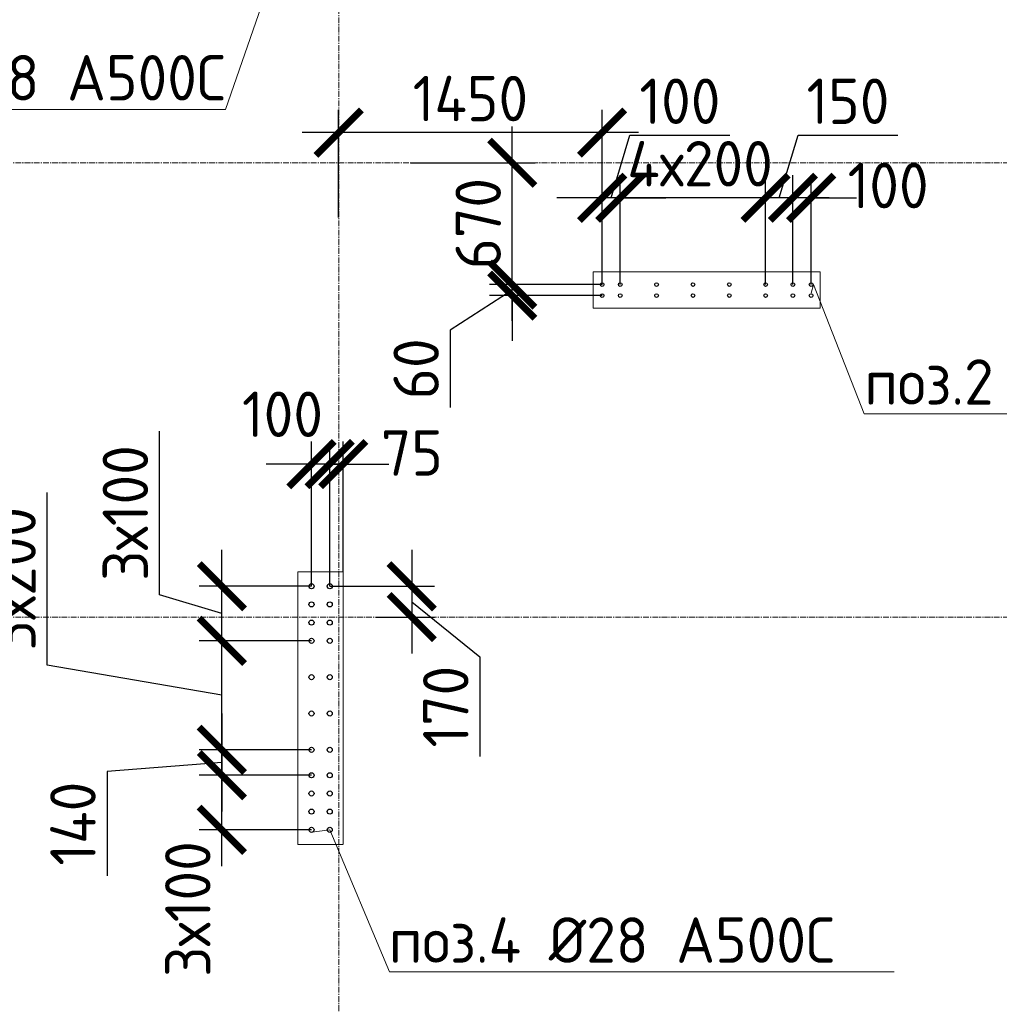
# Model space of a CAD drawing. Header units: millimetres. Extents: x 376598 to 1249954, y -318491 to -22134.
# Tile 416 of 444: x 1221339 to 1226730, y -230717 to -225300. Entities that reach past the tile are written whole.
import ezdxf
from ezdxf import colors
from ezdxf.entities.mleader import LeaderData, LeaderLine
from ezdxf.math import Vec2, Vec3

# ---------------------------------------------------------------- set-up
doc = ezdxf.new("R2010")
doc.units = ezdxf.units.MM
for name, pattern in [('01 Штриховая _4 мм_', [6, 3.5, -2.5]), ('______5', [1100, 800, -100, 100, -100]), ('HIDDEN2', [4.7625, 3.175, -1.5875]), ('осевая', [50.8, 31.75, -6.35, 6.35, -6.35])]:
    doc.linetypes.add(name, pattern=pattern)
for name, color, linetype, lineweight in [('1 Стены', 3, 'Continuous', 30), ('Оси', 40, '______5', 18), ('подоснова', 151, 'Continuous', 5), ('РАЗМЕРЫ', 1, 'Continuous', 9), ('СТЕНЫ', 3, 'Continuous', 30)]:
    doc.layers.add(name, color=color, linetype=linetype, lineweight=lineweight)
doc.styles.add('GOST-2.304_Type-B', font='GOST_Common.ttf')
doc.dimstyles.new('СПДС', dxfattribs={"dimscale": 100, "dimtxt": 2.5, "dimasz": 2.5, "dimexe": 1.25, "dimexo": 0, "dimtad": 1, "dimdec": 0, "dimtxsty": 'GOST-2.304_Type-B', "dimblk": 'ARCHTICK', "dimcen": 2.5, "dimdle": 2, "dimadec": 0, "dimazin": 2, "dimtfac": 0.75, "dimtdec": 0, "dimtmove": 1, "dimatfit": 3, "dimfxl": 1, "dimtolj": 1, "dimarcsym": 1})

# ---------------------------------------------------------------- blocks, each defined once
blk = doc.blocks.new('оси 2.2-2.3')
at = {"layer": 'Оси', "color": 16, "linetype": 'осевая', "lineweight": 0, "transparency": 33554687}
for p, q in [((501554.9, -104267.9), (501554.9, -134893.5)), ((468076.3, -119495.4), (524372.9, -119495.4)), ((468076.3, -121995.4), (524372.9, -121995.4))]:
    blk.add_line(p, q, dxfattribs=at)
blk = doc.blocks.new('стены тп')
at = {"layer": '1 Стены', "color": 252, "linetype": 'HIDDEN2', "lineweight": 0, "true_color": 0x939598}
for p, q in [((892339.9, -201125.6), (891090.2, -201125.6)), ((891090.2, -201125.6), (891090.2, -201325.6)), ((892339.9, -201325.6), (892339.9, -201125.6)), ((891090.2, -201325.6), (892339.9, -201325.6)), ((889715.4, -202775.6), (889465.4, -202775.6)), ((889465.4, -202775.6), (889465.4, -203205.6)), ((889715.4, -202895.6), (889715.4, -202775.6)), ((889715.4, -204275.6), (889715.4, -202895.6)), ((889465.4, -203205.6), (889465.4, -203325.6)), ((889465.4, -203325.6), (889465.4, -204275.6)), ((889465.4, -204275.6), (889690.6, -204275.6)), ((889690.6, -204275.6), (889715.4, -204275.6))]:
    blk.add_line(p, q, dxfattribs=at)
blk = doc.blocks.new('_None')
blk = doc.blocks.new('_ArchTick')
at = {"color": 0, "linetype": 'ByBlock', "const_width": 0.15}
blk.add_lwpolyline([(-0.5, -0.5), (0.5, 0.5)], dxfattribs=at)
blk = doc.blocks.new('*D3022')
at = {"layer": 'DEFPOINTS', "color": 0, "lineweight": 0, "transparency": 16777216}
for p in [(1224050.1, -226757.2), (1224544.3, -226757.2), (1224544.3, -226817.5)]:
    blk.add_point(p, dxfattribs=at)
at = {"layer": 'РАЗМЕРЫ', "color": 0, "lineweight": -2, "transparency": 16777216}
for p, q in [((1224050.1, -226757.2), (1224050.1, -226507.2)), ((1224544.3, -226757.2), (1223925.1, -226757.2)), ((1224050.1, -226817.5), (1224050.1, -226757.2)), ((1224050.1, -226817.5), (1224050.1, -226757.2)), ((1224050.1, -226787.3), (1223708.5, -227008.6)), ((1224544.3, -226817.5), (1223925.1, -226817.5)), ((1224050.1, -226817.5), (1224050.1, -227067.5)), ((1223708.5, -227008.6), (1223708.5, -227433.6))]:
    blk.add_line(p, q, dxfattribs=at)
at = {"layer": 'РАЗМЕРЫ', "color": 0, "lineweight": -2, "transparency": 16777216, "xscale": 250, "yscale": 250, "zscale": 250}
for p, rotation in [((1224050.1, -226757.2), 270), ((1224050.1, -226817.5), 90)]:
    blk.add_blockref('_ArchTick', p, dxfattribs=dict(at, rotation=rotation))
at = {"layer": 'РАЗМЕРЫ', "color": 0, "lineweight": 0, "transparency": 16777216, "insert": (1223521, -227221.1), "char_height": 250, "attachment_point": 5, "rotation": 90, "style": 'GOST-2.304_Type-B'}
blk.add_mtext('\\A1;60', dxfattribs=at)
blk = doc.blocks.new('*D3023')
at = {"layer": 'DEFPOINTS', "color": 0, "lineweight": 0, "transparency": 16777216}
for p in [(1223490.7, -226087.2), (1224050.1, -226087.2), (1224544.3, -226757.2, 360)]:
    blk.add_point(p, dxfattribs=at)
at = {"layer": 'РАЗМЕРЫ', "color": 0, "lineweight": -2, "transparency": 16777216}
for p, q in [((1224050.1, -226957.2), (1224050.1, -225887.2)), ((1223490.7, -226087.2), (1224175.1, -226087.2)), ((1224544.3, -226757.2), (1223925.1, -226757.2))]:
    blk.add_line(p, q, dxfattribs=at)
at = {"layer": 'РАЗМЕРЫ', "color": 0, "lineweight": -2, "transparency": 16777216, "xscale": 250, "yscale": 250, "zscale": 250}
for p, rotation in [((1224050.1, -226087.2), 90), ((1224050.1, -226757.2), 270)]:
    blk.add_blockref('_ArchTick', p, dxfattribs=dict(at, rotation=rotation))
at = {"layer": 'РАЗМЕРЫ', "color": 0, "lineweight": 0, "transparency": 16777216, "insert": (1223862.6, -226422.2), "char_height": 250, "attachment_point": 5, "rotation": 90, "style": 'GOST-2.304_Type-B'}
blk.add_mtext('\\A1;670', dxfattribs=at)
blk = doc.blocks.new('*D3024')
at = {"layer": 'DEFPOINTS', "color": 0, "lineweight": 0, "transparency": 16777216}
for p in [(1223094.6, -225921.3), (1223094.6, -226389.1), (1224544.3, -226757.2)]:
    blk.add_point(p, dxfattribs=at)
at = {"layer": 'РАЗМЕРЫ', "color": 0, "lineweight": -2, "transparency": 16777216}
for p, q in [((1223094.6, -226389.1), (1223094.6, -225796.3)), ((1224544.3, -226757.2), (1224544.3, -225796.3)), ((1224744.3, -225921.3), (1222894.6, -225921.3))]:
    blk.add_line(p, q, dxfattribs=at)
at = {"layer": 'РАЗМЕРЫ', "color": 0, "lineweight": -2, "transparency": 16777216, "xscale": 250, "yscale": 250, "zscale": 250, "rotation": 180}
blk.add_blockref('_ArchTick', (1223094.6, -225921.3), dxfattribs=at)
at = {"layer": 'РАЗМЕРЫ', "color": 0, "lineweight": -2, "transparency": 16777216, "xscale": 250, "yscale": 250, "zscale": 250}
blk.add_blockref('_ArchTick', (1224544.3, -225921.3), dxfattribs=at)
at = {"layer": 'РАЗМЕРЫ', "color": 0, "lineweight": 0, "transparency": 16777216, "insert": (1223819.5, -225733.8), "char_height": 250, "attachment_point": 5, "style": 'GOST-2.304_Type-B'}
blk.add_mtext('\\A1;1450', dxfattribs=at)
blk = doc.blocks.new('*D3329')
at = {"layer": 'DEFPOINTS', "color": 0, "lineweight": 0, "transparency": 16777216}
for p in [(1222451.9, -229457.2), (1222945, -229457.2, -360), (1222945, -229757.2, -360)]:
    blk.add_point(p, dxfattribs=at)
at = {"layer": 'РАЗМЕРЫ', "color": 0, "lineweight": -2, "transparency": 16777216}
for p, q in [((1222451.9, -229957.2), (1222451.9, -229257.2)), ((1222945, -229457.2), (1222326.9, -229457.2)), ((1222945, -229757.2), (1222326.9, -229757.2))]:
    blk.add_line(p, q, dxfattribs=at)
at = {"layer": 'РАЗМЕРЫ', "color": 0, "lineweight": -2, "transparency": 16777216, "xscale": 250, "yscale": 250, "zscale": 250}
for p, rotation in [((1222451.9, -229457.2), 90), ((1222451.9, -229757.2), 270)]:
    blk.add_blockref('_ArchTick', p, dxfattribs=dict(at, rotation=rotation))
at = {"layer": 'РАЗМЕРЫ', "color": 0, "lineweight": 0, "transparency": 16777216, "insert": (1222264.4, -230193.2), "char_height": 250, "attachment_point": 5, "rotation": 90, "style": 'GOST-2.304_Type-B'}
blk.add_mtext('\\A1;3х100', dxfattribs=at)
blk = doc.blocks.new('*D3330')
at = {"layer": 'DEFPOINTS', "color": 0, "lineweight": 0, "transparency": 16777216}
for p in [(1222451.9, -228417.2), (1222945, -228417.2, -360), (1222945, -228717.2, -360)]:
    blk.add_point(p, dxfattribs=at)
at = {"layer": 'РАЗМЕРЫ', "color": 0, "lineweight": -2, "transparency": 16777216}
for p, q in [((1222108.2, -228464.1), (1222108.2, -227564.1)), ((1222451.9, -228917.2), (1222451.9, -228217.2)), ((1222945, -228417.2), (1222326.9, -228417.2)), ((1222451.9, -228567.2), (1222108.2, -228464.1)), ((1222945, -228717.2), (1222326.9, -228717.2))]:
    blk.add_line(p, q, dxfattribs=at)
at = {"layer": 'РАЗМЕРЫ', "color": 0, "lineweight": -2, "transparency": 16777216, "xscale": 250, "yscale": 250, "zscale": 250}
for p, rotation in [((1222451.9, -228417.2), 90), ((1222451.9, -228717.2), 270)]:
    blk.add_blockref('_ArchTick', p, dxfattribs=dict(at, rotation=rotation))
at = {"layer": 'РАЗМЕРЫ', "color": 0, "lineweight": 0, "transparency": 16777216, "insert": (1221920.7, -228014.1), "char_height": 250, "attachment_point": 5, "rotation": 90, "style": 'GOST-2.304_Type-B'}
blk.add_mtext('\\A1;3х100', dxfattribs=at)
blk = doc.blocks.new('*D3058')
at = {"layer": 'DEFPOINTS', "color": 0, "lineweight": 0, "transparency": 16777216}
for p in [(1223045.3, -227745), (1223119.8, -228337.2, 360), (1223045.3, -228387.2)]:
    blk.add_point(p, dxfattribs=at)
at = {"layer": 'РАЗМЕРЫ', "color": 0, "lineweight": -2, "transparency": 16777216}
for p, q in [((1223045.3, -228387.2), (1223045.3, -227620)), ((1223119.8, -228337.2), (1223119.8, -227620)), ((1223045.3, -227745), (1222795.3, -227745)), ((1223119.8, -227745), (1223045.3, -227745)), ((1223119.8, -227745), (1223369.8, -227745))]:
    blk.add_line(p, q, dxfattribs=at)
at = {"layer": 'РАЗМЕРЫ', "color": 0, "lineweight": -2, "transparency": 16777216, "xscale": 250, "yscale": 250, "zscale": 250}
blk.add_blockref('_ArchTick', (1223045.3, -227745), dxfattribs=at)
at = {"layer": 'РАЗМЕРЫ', "color": 0, "lineweight": -2, "transparency": 16777216, "xscale": 250, "yscale": 250, "zscale": 250, "rotation": 180}
blk.add_blockref('_ArchTick', (1223119.8, -227745), dxfattribs=at)
at = {"layer": 'РАЗМЕРЫ', "color": 0, "lineweight": 0, "transparency": 16777216, "insert": (1223497.7, -227683.5), "char_height": 250, "attachment_point": 5, "style": 'GOST-2.304_Type-B'}
blk.add_mtext('\\A1;75', dxfattribs=at)
blk = doc.blocks.new('*D3059')
at = {"layer": 'DEFPOINTS', "color": 0, "lineweight": 0, "transparency": 16777216}
for p in [(1222945, -227745), (1222945, -228417.2), (1223045.3, -228417.2, -360)]:
    blk.add_point(p, dxfattribs=at)
at = {"layer": 'РАЗМЕРЫ', "color": 0, "lineweight": -2, "transparency": 16777216}
for p, q in [((1222945, -228417.2), (1222945, -227620)), ((1223045.3, -228417.2), (1223045.3, -227620)), ((1222945, -227745), (1222695, -227745)), ((1223045.3, -227745), (1222945, -227745)), ((1223045.3, -227745), (1223295.3, -227745))]:
    blk.add_line(p, q, dxfattribs=at)
at = {"layer": 'РАЗМЕРЫ', "color": 0, "lineweight": -2, "transparency": 16777216, "xscale": 250, "yscale": 250, "zscale": 250}
blk.add_blockref('_ArchTick', (1222945, -227745), dxfattribs=at)
at = {"layer": 'РАЗМЕРЫ', "color": 0, "lineweight": -2, "transparency": 16777216, "xscale": 250, "yscale": 250, "zscale": 250, "rotation": 180}
blk.add_blockref('_ArchTick', (1223045.3, -227745), dxfattribs=at)
at = {"layer": 'РАЗМЕРЫ', "color": 0, "lineweight": 0, "transparency": 16777216, "insert": (1222785.5, -227470.9), "char_height": 250, "attachment_point": 5, "style": 'GOST-2.304_Type-B'}
blk.add_mtext('\\A1;100', dxfattribs=at)
blk = doc.blocks.new('*D3060')
at = {"layer": 'DEFPOINTS', "color": 0, "lineweight": 0, "transparency": 16777216}
for p in [(1222451.9, -228717.2), (1222895, -228717.2), (1222945, -229317.2, -360)]:
    blk.add_point(p, dxfattribs=at)
at = {"layer": 'РАЗМЕРЫ', "color": 0, "lineweight": -2, "transparency": 16777216}
for p, q in [((1221490, -228850.9), (1221490, -227900.9)), ((1222451.9, -229517.2), (1222451.9, -228517.2)), ((1222895, -228717.2), (1222326.9, -228717.2)), ((1222451.9, -229017.2), (1221490, -228850.9)), ((1222945, -229317.2), (1222326.9, -229317.2))]:
    blk.add_line(p, q, dxfattribs=at)
at = {"layer": 'РАЗМЕРЫ', "color": 0, "lineweight": -2, "transparency": 16777216, "xscale": 250, "yscale": 250, "zscale": 250}
for p, rotation in [((1222451.9, -228717.2), 90), ((1222451.9, -229317.2), 270)]:
    blk.add_blockref('_ArchTick', p, dxfattribs=dict(at, rotation=rotation))
at = {"layer": 'РАЗМЕРЫ', "color": 0, "lineweight": 0, "transparency": 16777216, "insert": (1221302.5, -228375.9), "char_height": 250, "attachment_point": 5, "rotation": 90, "style": 'GOST-2.304_Type-B'}
blk.add_mtext('\\A1;3х200', dxfattribs=at)
blk = doc.blocks.new('*D3061')
at = {"layer": 'DEFPOINTS', "color": 0, "lineweight": 0, "transparency": 16777216}
for p in [(1222784.1, -229317.2), (1222451.9, -229457.2), (1222784.1, -229457.2)]:
    blk.add_point(p, dxfattribs=at)
at = {"layer": 'РАЗМЕРЫ', "color": 0, "lineweight": -2, "transparency": 16777216}
for p, q in [((1222451.9, -229117.2), (1222451.9, -229657.2)), ((1222784.1, -229317.2), (1222326.9, -229317.2)), ((1222451.9, -229387.2), (1221819.9, -229435.8)), ((1221819.9, -229435.8), (1221819.9, -230010.8)), ((1222784.1, -229457.2), (1222326.9, -229457.2))]:
    blk.add_line(p, q, dxfattribs=at)
at = {"layer": 'РАЗМЕРЫ', "color": 0, "lineweight": -2, "transparency": 16777216, "xscale": 250, "yscale": 250, "zscale": 250}
for p, rotation in [((1222451.9, -229317.2), 90), ((1222451.9, -229457.2), 270)]:
    blk.add_blockref('_ArchTick', p, dxfattribs=dict(at, rotation=rotation))
at = {"layer": 'РАЗМЕРЫ', "color": 0, "lineweight": 0, "transparency": 16777216, "insert": (1221632.4, -229723.3), "char_height": 250, "attachment_point": 5, "rotation": 90, "style": 'GOST-2.304_Type-B'}
blk.add_mtext('\\A1;140', dxfattribs=at)
blk = doc.blocks.new('*D3070')
at = {"layer": 'DEFPOINTS', "color": 0, "lineweight": 0, "transparency": 16777216}
for p in [(1223045.3, -228417.2, -360), (1223297.5, -228587.2), (1223496.5, -228587.2)]:
    blk.add_point(p, dxfattribs=at)
at = {"layer": 'РАЗМЕРЫ', "color": 0, "lineweight": -2, "transparency": 16777216}
for p, q in [((1223496.5, -228217.2), (1223496.5, -228787.2)), ((1223045.3, -228417.2), (1223621.5, -228417.2)), ((1223496.5, -228502.2), (1223871.5, -228804.5)), ((1223297.5, -228587.2), (1223621.5, -228587.2)), ((1223871.5, -228804.5), (1223871.5, -229354.5))]:
    blk.add_line(p, q, dxfattribs=at)
at = {"layer": 'РАЗМЕРЫ', "color": 0, "lineweight": -2, "transparency": 16777216, "xscale": 250, "yscale": 250, "zscale": 250}
for p, rotation in [((1223496.5, -228417.2), 90), ((1223496.5, -228587.2), 270)]:
    blk.add_blockref('_ArchTick', p, dxfattribs=dict(at, rotation=rotation))
at = {"layer": 'РАЗМЕРЫ', "color": 0, "lineweight": 0, "transparency": 16777216, "insert": (1223684, -229079.5), "char_height": 250, "attachment_point": 5, "rotation": 90, "style": 'GOST-2.304_Type-B'}
blk.add_mtext('\\A1;170', dxfattribs=at)
blk = doc.blocks.new('*D3354')
at = {"layer": 'DEFPOINTS', "color": 0, "lineweight": 0, "transparency": 16777216}
for p in [(1225594.3, -226279.8), (1225594.3, -226757.2), (1225694.3, -226757.2)]:
    blk.add_point(p, dxfattribs=at)
at = {"layer": 'РАЗМЕРЫ', "color": 0, "lineweight": -2, "transparency": 16777216}
for p, q in [((1225594.3, -226757.2), (1225594.3, -226154.8)), ((1225694.3, -226757.2), (1225694.3, -226154.8)), ((1225594.3, -226279.8), (1225344.3, -226279.8)), ((1225694.3, -226279.8), (1225594.3, -226279.8)), ((1225694.3, -226279.8), (1225944.3, -226279.8))]:
    blk.add_line(p, q, dxfattribs=at)
at = {"layer": 'РАЗМЕРЫ', "color": 0, "lineweight": -2, "transparency": 16777216, "xscale": 250, "yscale": 250, "zscale": 250}
blk.add_blockref('_ArchTick', (1225594.3, -226279.8), dxfattribs=at)
at = {"layer": 'РАЗМЕРЫ', "color": 0, "lineweight": -2, "transparency": 16777216, "xscale": 250, "yscale": 250, "zscale": 250, "rotation": 180}
blk.add_blockref('_ArchTick', (1225694.3, -226279.8), dxfattribs=at)
at = {"layer": 'РАЗМЕРЫ', "color": 0, "lineweight": 0, "transparency": 16777216, "insert": (1226118.3, -226212.6), "char_height": 250, "attachment_point": 5, "style": 'GOST-2.304_Type-B'}
blk.add_mtext('\\A1;100', dxfattribs=at)
blk = doc.blocks.new('*D3355')
at = {"layer": 'DEFPOINTS', "color": 0, "lineweight": 0, "transparency": 16777216}
for p in [(1225444.3, -226279.8), (1225444.3, -226757.2), (1225594.3, -226757.2)]:
    blk.add_point(p, dxfattribs=at)
at = {"layer": 'РАЗМЕРЫ', "color": 0, "lineweight": -2, "transparency": 16777216}
for p, q in [((1225519.3, -226279.8), (1225622.5, -225936.1)), ((1225622.5, -225936.1), (1226172.5, -225936.1)), ((1225444.3, -226757.2), (1225444.3, -226154.8)), ((1225594.3, -226757.2), (1225594.3, -226154.8)), ((1225794.3, -226279.8), (1225244.3, -226279.8))]:
    blk.add_line(p, q, dxfattribs=at)
at = {"layer": 'РАЗМЕРЫ', "color": 0, "lineweight": -2, "transparency": 16777216, "xscale": 250, "yscale": 250, "zscale": 250, "rotation": 180}
blk.add_blockref('_ArchTick', (1225444.3, -226279.8), dxfattribs=at)
at = {"layer": 'РАЗМЕРЫ', "color": 0, "lineweight": -2, "transparency": 16777216, "xscale": 250, "yscale": 250, "zscale": 250}
blk.add_blockref('_ArchTick', (1225594.3, -226279.8), dxfattribs=at)
at = {"layer": 'РАЗМЕРЫ', "color": 0, "lineweight": 0, "transparency": 16777216, "insert": (1225897.5, -225748.6), "char_height": 250, "attachment_point": 5, "style": 'GOST-2.304_Type-B'}
blk.add_mtext('\\A1;150', dxfattribs=at)
blk = doc.blocks.new('*D3356')
at = {"layer": 'DEFPOINTS', "color": 0, "lineweight": 0, "transparency": 16777216}
for p in [(1224644.3, -226279.8), (1224644.3, -226757.2), (1225444.3, -226757.2)]:
    blk.add_point(p, dxfattribs=at)
at = {"layer": 'РАЗМЕРЫ', "color": 0, "lineweight": -2, "transparency": 16777216}
for p, q in [((1224644.3, -226757.2), (1224644.3, -226154.8)), ((1225444.3, -226757.2), (1225444.3, -226154.8)), ((1225644.3, -226279.8), (1224444.3, -226279.8))]:
    blk.add_line(p, q, dxfattribs=at)
at = {"layer": 'РАЗМЕРЫ', "color": 0, "lineweight": -2, "transparency": 16777216, "xscale": 250, "yscale": 250, "zscale": 250, "rotation": 180}
blk.add_blockref('_ArchTick', (1224644.3, -226279.8), dxfattribs=at)
at = {"layer": 'РАЗМЕРЫ', "color": 0, "lineweight": -2, "transparency": 16777216, "xscale": 250, "yscale": 250, "zscale": 250}
blk.add_blockref('_ArchTick', (1225444.3, -226279.8), dxfattribs=at)
at = {"layer": 'РАЗМЕРЫ', "color": 0, "lineweight": 0, "transparency": 16777216, "insert": (1225083.3, -226092.3), "char_height": 250, "attachment_point": 5, "style": 'GOST-2.304_Type-B'}
blk.add_mtext('\\A1;4х200', dxfattribs=at)
blk = doc.blocks.new('*D3357')
at = {"layer": 'DEFPOINTS', "color": 0, "lineweight": 0, "transparency": 16777216}
for p in [(1224544.3, -226279.8), (1224544.3, -226757.2), (1224644.3, -226757.2)]:
    blk.add_point(p, dxfattribs=at)
at = {"layer": 'РАЗМЕРЫ', "color": 0, "lineweight": -2, "transparency": 16777216}
for p, q in [((1224594.3, -226279.8), (1224697.5, -225936.1)), ((1224697.5, -225936.1), (1225247.5, -225936.1)), ((1224544.3, -226757.2), (1224544.3, -226154.8)), ((1224644.3, -226757.2), (1224644.3, -226154.8)), ((1224544.3, -226279.8), (1224294.3, -226279.8)), ((1224644.3, -226279.8), (1224544.3, -226279.8)), ((1224644.3, -226279.8), (1224544.3, -226279.8)), ((1224644.3, -226279.8), (1224894.3, -226279.8))]:
    blk.add_line(p, q, dxfattribs=at)
at = {"layer": 'РАЗМЕРЫ', "color": 0, "lineweight": -2, "transparency": 16777216, "xscale": 250, "yscale": 250, "zscale": 250}
blk.add_blockref('_ArchTick', (1224544.3, -226279.8), dxfattribs=at)
at = {"layer": 'РАЗМЕРЫ', "color": 0, "lineweight": -2, "transparency": 16777216, "xscale": 250, "yscale": 250, "zscale": 250, "rotation": 180}
blk.add_blockref('_ArchTick', (1224644.3, -226279.8), dxfattribs=at)
at = {"layer": 'РАЗМЕРЫ', "color": 0, "lineweight": 0, "transparency": 16777216, "insert": (1224972.5, -225748.6), "char_height": 250, "attachment_point": 5, "style": 'GOST-2.304_Type-B'}
blk.add_mtext('\\A1;100', dxfattribs=at)
blk = doc.blocks.new('стены  тп')
at = {"layer": 'СТЕНЫ', "color": 251, "linetype": '01 Штриховая _4 мм_', "lineweight": 0, "true_color": 0x636466}
for p, q in [((572461.7, -330225.7, 3100), (571211.9, -330225.7, 3100)), ((571211.9, -330225.7, 3100), (571211.9, -330425.7, 3100)), ((572461.7, -330425.7, 3100), (572461.7, -330225.7, 3100)), ((571211.9, -330425.7, 3100), (572461.7, -330425.7, 3100)), ((569837.1, -331875.7, 3100), (569587.1, -331875.7, 3100)), ((569587.1, -331875.7, 3100), (569587.1, -332305.7, 3100)), ((569837.1, -331995.7, 3100), (569837.1, -331875.7, 3100)), ((569837.1, -333375.7, 3100), (569837.1, -331995.7, 3100)), ((569587.1, -332305.7, 3100), (569587.1, -332425.7, 3100)), ((569587.1, -332425.7, 3100), (569587.1, -333375.7, 3100)), ((569587.1, -333375.7, 3100), (569812.3, -333375.7, 3100)), ((569812.3, -333375.7, 3100), (569837.1, -333375.7, 3100))]:
    blk.add_line(p, q, dxfattribs=at)

msp = doc.modelspace()

# ---------------------------------------------------------------- linework, layer by layer
at = {"layer": '1 Стены', "color": 252, "lineweight": 0, "true_color": 0x939598}
for p, q in [((1224494.3, -226887.2), (1224494.3, -226687.2)), ((1224494.3, -226687.2), (1225744.3, -226687.2)), ((1225744.3, -226687.2), (1225744.3, -226887.2)), ((1225744.3, -226887.2), (1224494.3, -226887.2)), ((1223094.8, -228337.2, -720), (1222895, -228337.2, -720)), ((1222895, -229837.2, -1080), (1223095, -229837.2, -1080)), ((1223095, -229837.2, -720), (1222895, -229837.2, -720)), ((1223095, -229837.2, -720), (1222895, -229837.2, -720)), ((1223095, -229837.2, -720), (1222895, -229837.2, -720)), ((1223095, -229837.2, -720), (1222895, -229837.2, -720))]:
    msp.add_line(p, q, dxfattribs=at)
at = {"layer": 'РАЗМЕРЫ', "color": 6, "linetype": 'Continuous', "lineweight": 30}
for centre in [(1224544.3, -226757.2), (1224644.3, -226757.2), (1224844.3, -226757.2), (1225044.3, -226757.2), (1225244.3, -226757.2), (1225444.3, -226757.2), (1225594.3, -226757.2), (1225694.3, -226757.2), (1224544.3, -226817.5), (1224644.3, -226817.5), (1224844.3, -226817.5), (1225044.3, -226817.5), (1225244.3, -226817.5), (1225444.3, -226817.5), (1225594.3, -226817.5), (1225694.3, -226817.5)]:
    msp.add_circle(centre, 10, dxfattribs=at)
at = {"layer": 'РАЗМЕРЫ', "color": 5, "linetype": 'Continuous', "lineweight": 30}
for centre in [(1222945, -228417.2, -720), (1223045.3, -228417.2, -720), (1222945, -228517.2, -720), (1223045.3, -228517.2, -720), (1222945, -228617.2, -720), (1223045.3, -228617.2, -720), (1222945, -228717.2, -720), (1223045.3, -228717.2, -720), (1222945, -228917.2, -720), (1223045.3, -228917.2, -720), (1222945, -229117.2, -720), (1223045.3, -229117.2, -720), (1222945, -229317.2, -720), (1223045.3, -229317.2, -720), (1222945, -229457.2, -720), (1223045.3, -229457.2, -720), (1222945, -229557.2, -720), (1223045.3, -229557.2, -720), (1222945, -229657.2, -720), (1223045.3, -229657.2, -720), (1222945, -229757.2, -720), (1223045.3, -229757.2, -720)]:
    msp.add_circle(centre, 14, dxfattribs=at)

# ---------------------------------------------------------------- block references
at = {"layer": 'РАЗМЕРЫ', "color": 1}
for name, p in [('оси 2.2-2.3', (721540.1, -106591.8)), ('стены тп', (333404.4, -25561.5))]:
    msp.add_blockref(name, p, dxfattribs=at)
at = {"layer": 'РАЗМЕРЫ'}
msp.add_blockref('стены  тп', (653282.7, 103538.6, -3100), dxfattribs=at)

# ---------------------------------------------------------------- dimensions: what is measured, and where the dimension line sits
at = {"layer": 'РАЗМЕРЫ', "lineweight": 0}
dim = msp.add_linear_dim(base=(1223094.6, -225921.3), p1=(1224544.3, -226757.2), p2=(1223094.6, -226389.1), dimstyle='СПДС', dxfattribs=at)
dim.commit()
dim.dimension.update_dxf_attribs({"geometry": '*D3024', "text_midpoint": (1223819.5, -225733.8)})
at = {"layer": 'РАЗМЕРЫ', "color": 1, "lineweight": 0}
for base, p1, p2, picture, middle in [((1224544.3, -226279.8), (1224644.3, -226757.2), (1224544.3, -226757.2), '*D3357', (1224760, -225748.6)), ((1225444.3, -226279.8), (1225594.3, -226757.2), (1225444.3, -226757.2), '*D3355', (1225685, -225748.6))]:
    dim = msp.add_linear_dim(base=base, p1=p1, p2=p2, dimstyle='СПДС', dxfattribs=at)
    dim.commit()
    dim.dimension.update_dxf_attribs({"geometry": picture, "text_midpoint": middle})
at = {"layer": 'РАЗМЕРЫ', "lineweight": 0}
dim = msp.add_linear_dim(base=(1224050.1, -226087.2), p1=(1224544.3, -226757.2, 360), p2=(1223490.7, -226087.2), angle=90, dimstyle='СПДС', dxfattribs=at)
dim.commit()
dim.dimension.update_dxf_attribs({"geometry": '*D3023', "text_midpoint": (1223862.6, -226422.2)})
at = {"layer": 'РАЗМЕРЫ', "color": 1, "lineweight": 0}
dim = msp.add_linear_dim(base=(1224644.3, -226279.8), p1=(1225444.3, -226757.2), p2=(1224644.3, -226757.2), text='4х200', dimstyle='СПДС', dxfattribs=at)
dim.commit()
dim.dimension.update_dxf_attribs({"geometry": '*D3356', "text_midpoint": (1225083.3, -226279.8), "dimtype": 160})
dim = msp.add_linear_dim(base=(1225594.3, -226279.8), p1=(1225694.3, -226757.2), p2=(1225594.3, -226757.2), dimstyle='СПДС', dxfattribs=at)
dim.commit()
dim.dimension.update_dxf_attribs({"geometry": '*D3354', "text_midpoint": (1226118.3, -226400.1), "dimtype": 160})
at = {"layer": 'РАЗМЕРЫ', "lineweight": 0}
for base, p1, p2, picture, middle in [((1224050.1, -226757.2, 360), (1224544.3, -226817.5, 360), (1224544.3, -226757.2, 360), '*D3022', (1223708.5, -227071.1, 360)), ((1223496.5, -228587.2, 0), (1223045.3, -228417.2, -360), (1223297.5, -228587.2, 0), '*D3070', (1223871.5, -228867, 0)), ((1222451.9, -229457.2, -360), (1222784.1, -229317.2, -360), (1222784.1, -229457.2, -360), '*D3061', (1221819.9, -229498.3, -360))]:
    dim = msp.add_linear_dim(base=base, p1=p1, p2=p2, angle=90, dimstyle='СПДС', dxfattribs=at)
    dim.commit()
    dim.dimension.update_dxf_attribs({"geometry": picture, "text_midpoint": middle, "dimtype": 160})
for base, p1, p2, picture, middle in [((1222945, -227745, -360), (1223045.3, -228417.2, -720), (1222945, -228417.2, -360), '*D3059', (1222785.5, -227658.4, -360)), ((1223045.3133, -227744.9866, -360), (1223119.8192, -228337.1681), (1223045.3133, -228387.1939, -360), '*D3058', (1223497.7328, -227870.9792, -360))]:
    dim = msp.add_linear_dim(base=base, p1=p1, p2=p2, dimstyle='СПДС', dxfattribs=at)
    dim.commit()
    dim.dimension.update_dxf_attribs({"geometry": picture, "text_midpoint": middle, "dimtype": 160})
dim = msp.add_linear_dim(base=(1222451.9, -228417.2, -360), p1=(1222945, -228717.2, -720), p2=(1222945, -228417.2, -720), angle=90, text='3х100', dimstyle='СПДС', dxfattribs=at)
dim.commit()
dim.dimension.update_dxf_attribs({"geometry": '*D3330', "text_midpoint": (1221920.7, -228401.6, -360)})
for base, p1, p2, text, picture, middle in [((1222451.9, -228717.2, -360), (1222945, -229317.2, -720), (1222895, -228717.2, -360), '3х200', '*D3060', (1221490, -228788.4, -360)), ((1222451.9, -229457.2, -360), (1222945, -229757.2, -720), (1222945, -229457.2, -720), '3х100', '*D3329', (1222451.9, -230193.2, -360))]:
    dim = msp.add_linear_dim(base=base, p1=p1, p2=p2, angle=90, text=text, dimstyle='СПДС', dxfattribs=at)
    dim.commit()
    dim.dimension.update_dxf_attribs({"geometry": picture, "text_midpoint": middle, "dimtype": 160})

# ---------------------------------------------------------------- leaders
at = {"layer": 'подоснова', "color": 4, "ltscale": 0.3}
ml = msp.add_multileader_mtext('Standard', dxfattribs=at)
ml.set_content('{\\C2;поз.4 %%C28 А500С }', color=4, style='GOST-2.304_Type-B')
ml.set_leader_properties(color=256, linetype='ByLayer', lineweight=15)
ml.set_arrow_properties(name='NONE')
ml.build(insert=Vec2(0, 0))
ml.multileader.update_dxf_attribs({"text_left_attachment_type": 6, "text_right_attachment_type": 6, "dogleg_length": 0.1, "arrow_head_size": 18})
ctx = ml.context
ctx.base_point, ctx.char_height, ctx.arrow_head_size, ctx.landing_gap_size, ctx.plane_origin = Vec3(1220022.2, -225794.4, 160), 250, 18, 20, Vec3(1228111.5, -225194.4, 160)
ctx.left_attachment, ctx.right_attachment, ctx.text_align_type = 6, 6, 1
notes = []
notes.append((ctx, [(0, (1, 1, 0), (1222471, -225794.4, 160), (-1, 0), 0.1, [(1, [(1222778.6, -224437.2, 160), (1222937.8, -224449.1, 160)], 0, [])])]))
ctx.mtext.insert, ctx.mtext.width, ctx.mtext.alignment, ctx.mtext.flow_direction = Vec3(1221246.6, -225494.4, 160), 4075.871, 2, 5
ml = msp.add_multileader_mtext('Standard', dxfattribs=at)
ml.set_content('{\\C2;поз.2 %%C20 А500С }', color=4, style='GOST-2.304_Type-B')
ml.set_leader_properties(color=256, linetype='ByLayer', lineweight=15)
ml.set_arrow_properties(name='NONE')
ml.build(insert=Vec2(0, 0))
ml.multileader.update_dxf_attribs({"text_left_attachment_type": 6, "text_right_attachment_type": 6, "dogleg_length": 0.1, "arrow_head_size": 18})
ctx = ml.context
ctx.base_point, ctx.char_height, ctx.arrow_head_size, ctx.landing_gap_size, ctx.plane_origin = Vec3(1225986.9, -227468.2, 360), 250, 18, 20, Vec3(1230880.6, -227501.9, 360)
ctx.left_attachment, ctx.right_attachment, ctx.text_align_type = 6, 6, 1
notes.append((ctx, [(1, (1, 1, 0), (1225986.8, -227468.2, 360), (1, 0), 0.1, [(1, [(1225694.3, -226805, 360), (1225706.8, -226756.6, 360)], 0, [])])]))
ctx.mtext.insert, ctx.mtext.width, ctx.mtext.alignment, ctx.mtext.flow_direction = Vec3(1227198.7, -227168.2, 360), 4075.871, 2, 5
ml = msp.add_multileader_mtext('Standard', dxfattribs=at)
ml.set_content('{\\C2;поз.4 %%C28 А500С }', color=4, style='GOST-2.304_Type-B')
ml.set_leader_properties(color=256, linetype='ByLayer', lineweight=15)
ml.set_arrow_properties(name='NONE')
ml.build(insert=Vec2(0, 0))
ml.multileader.update_dxf_attribs({"text_left_attachment_type": 6, "text_right_attachment_type": 6, "dogleg_length": 0.1, "arrow_head_size": 18})
ctx = ml.context
ctx.base_point, ctx.char_height, ctx.arrow_head_size, ctx.landing_gap_size, ctx.plane_origin = Vec3(1223374.3, -230538.8, -360), 250, 18, 20, Vec3(1228199, -230544.4, -360)
ctx.left_attachment, ctx.right_attachment, ctx.text_align_type = 6, 6, 1
notes.append((ctx, [(1, (1, 1, 0), (1223374.2, -230538.8, -360), (1, 0), 0.1, [(1, [(1222947.4, -229771, -360), (1223045.3, -229757.2, -360)], 0, [])])]))
ctx.mtext.insert, ctx.mtext.width, ctx.mtext.alignment, ctx.mtext.flow_direction = Vec3(1224598.6, -230238.8, -360), 4075.871, 2, 5
for ctx, leaders in notes:
    for number, flags, end, landing, length, lines in leaders:
        leader = LeaderData()
        leader.index, (leader.has_last_leader_line, leader.has_dogleg_vector, leader.attachment_direction) = number, flags
        leader.last_leader_point, leader.dogleg_vector, leader.dogleg_length = Vec3(end), Vec3(landing), length
        for number, points, colour, breaks in lines:
            line = LeaderLine()
            line.index, line.vertices, line.color, line.breaks = number, Vec3.list(points), colors.encode_raw_color(colour), breaks
            leader.lines.append(line)
        ctx.leaders.append(leader)

doc.saveas('drawing.dxf')
